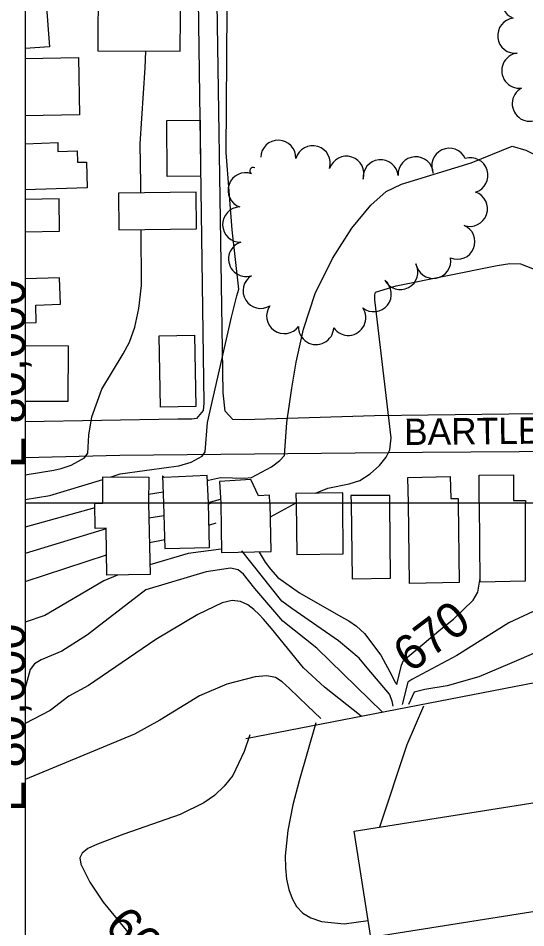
# Model space of a CAD drawing. Extents: x 79600 to 91800, y 75600 to 84400.
# Drawn here: x 79996 to 80284, y 79759 to 80275 of the extents above; entities that cross this region are included whole.
import ezdxf

# ---------------------------------------------------------------- set-up
doc = ezdxf.new("R2010")
doc.units = 0
for name, color, linetype in [('080-085$0$BLDG', 7, 'Continuous'), ('080-085$0$GRID', 7, 'Continuous'), ('080-085$0$INDEX', 7, 'Continuous'), ('080-085$0$INDXLBL', 7, 'Continuous'), ('080-085$0$INTER', 7, 'Continuous'), ('080-085$0$WALL', 7, 'Continuous'), ('084-085$0$BLDG', 7, 'Continuous'), ('084-085$0$GRID', 7, 'Continuous'), ('084-085$0$INTER', 7, 'Continuous'), ('084-085$0$ROAD', 7, 'Continuous'), ('084-085$0$ROAD-NAME', 7, 'Continuous'), ('084-085$0$TREES', 7, 'Continuous')]:
    doc.layers.add(name, color=color, linetype=linetype)

msp = doc.modelspace()

# ---------------------------------------------------------------- linework, layer by layer
at = {"layer": '080-085$0$BLDG'}
msp.add_line((80139.69, 79972.58), (80139.26, 80000), dxfattribs=at)
for points in [[(80070.16, 80000), (80070.97, 79959.52), (80046.38, 79959.13), (80045.96, 79985.89), (80039.78, 79985.8), (80039.56, 80000), (80044.14, 80000)], [(80078.7, 80000), (80079.44, 79974.29), (80104.7, 79974.97), (80104.12, 80000)], [(80111.18, 80000), (80111.61, 79972.14), (80139.69, 79972.58)], [(80153.94, 80000), (80154.4, 79970.87), (80180.6, 79971.31), (80180.5, 80000)], [(80185.13, 80000), (80185.82, 79957.17), (80207.56, 79957.46), (80207.26, 80000)], [(80245.99, 80000), (80246.53, 79955.04), (80218.43, 79954.57), (80217.82, 80000)], [(80257.97, 80000), (80258.25, 79955.5), (80284.16, 79955.93), (80284.2, 80000)]]:
    msp.add_lwpolyline(points, dxfattribs=at)
msp.add_lwpolyline([(80186.95, 79813.96), (80414.02, 79849.78), (80423.54, 79789.43), (80196.47, 79753.61)], close=True, dxfattribs=at)
at = {"layer": '080-085$0$GRID'}
for p, q in [((85000, 80000), (80000, 80000)), ((80000, 80000), (80000, 76000))]:
    msp.add_line(p, q, dxfattribs=at)
at = {"layer": '080-085$0$INDEX'}
for p, q in [((80104.41, 79987.53), (80108.6, 79988.9)), ((80070.61, 79977.79), (80079.29, 79979.54)), ((80000, 79955.64), (80046.19, 79970.84))]:
    msp.add_line(p, q, dxfattribs=at)
for points in [[(80132.96, 79972.19), (80136.28, 79966.68), (80139.31, 79962.55), (80143.64, 79957.98), (80155.8, 79949.21), (80179.39, 79935.75), (80183.96, 79933.21), (80188.29, 79930.26), (80192.74, 79926.14), (80202.11, 79913.73), (80208.53, 79901.91), (80210.15, 79898.38), (80211.22, 79897.24), (80213.89, 79908.17), (80215.03, 79910.76), (80236.09, 79928.55), (80243.32, 79934.29), (80254.57, 79945.1), (80257.23, 79949.58), (80258.55, 79957.55)], [(80127.74, 79868.52), (80124.52, 79859.15), (80117.92, 79845.46), (80113.13, 79839.35), (80107.56, 79834.2), (80101.45, 79829.91), (80088.14, 79823.28), (80056.04, 79812.11), (80041.04, 79806.59), (80035.66, 79803.99), (80032.39, 79801.49), (80031.15, 79798.7), (80031.66, 79795.11), (80036.7, 79784.9), (80044.41, 79773.55), (80058.38, 79756.56)]]:
    msp.add_lwpolyline(points, dxfattribs=at)
at = {"layer": '080-085$0$INTER'}
for p, q in [((80105.7, 80000), (80104.13, 79999.54)), ((80153.86, 80000), (80139.28, 79992.05)), ((80039.6, 79997.36), (80000, 79986.37)), ((80078.9, 79992.93), (80070.33, 79991.6)), ((80045.97, 79985.51), (80000, 79971.46))]:
    msp.add_line(p, q, dxfattribs=at)
for points in [[(80111.3, 79973.99), (80092.65, 79971.6), (80070.86, 79965.02)], [(80209.05, 79884.79), (80208.55, 79887.77), (80206.97, 79891.73), (80194.34, 79906.61), (80189.83, 79912.03), (80178.02, 79922.03), (80151.48, 79940.31), (80145.81, 79944.42), (80123.03, 79973.09)], [(80202.98, 79881.51), (80165.64, 79917.78), (80146.49, 79933.17), (80130.46, 79951.65), (80126.97, 79956.13), (80124.07, 79959.75), (80120.99, 79962.19), (80116.66, 79963.24), (80102.79, 79961.18), (80068.52, 79950.84), (80040.51, 79929.35), (80035.4, 79925.41), (80020.81, 79916.02), (80009.21, 79911.13), (80005.27, 79908.82), (80002.84, 79905.69), (80000, 79895.23)], [(80052.52, 79959.23), (80044.75, 79956.09), (80011.18, 79936.29), (80000, 79932.46)], [(80190.89, 79879.17), (80170.16, 79895.65), (80158.1, 79906.67), (80139.97, 79928.93), (80135.47, 79934.22), (80132.88, 79936.94), (80129.92, 79939.7), (80126.49, 79942.34), (80122.43, 79944.29), (80117.59, 79944.86), (80111.86, 79943.57), (80098.15, 79936.89), (80074.28, 79922.69), (80036.08, 79896.58), (80024.93, 79890.59), (80014.24, 79882.44), (80000, 79875.05)], [(80306.16, 79925.29), (80294.58, 79937.07), (80292.85, 79938.25), (80288.59, 79938.6), (80274.82, 79932.11), (80245.22, 79913.7), (80219.75, 79900.04), (80217.43, 79898.55), (80214.23, 79885.75)], [(80307.7, 79922.94), (80275.16, 79908.94), (80257.69, 79901.45), (80239.81, 79896.34), (80227.04, 79894.24), (80221.02, 79892.83), (80217.81, 79885.76)], [(80167.95, 79877.79), (80160.46, 79885.04), (80150.19, 79894.97), (80146.08, 79898.74), (80142.16, 79901.14), (80137.28, 79902.07), (80130.64, 79901.54), (80114.54, 79897.32), (80099.02, 79890.71), (80076.58, 79876.93), (80062.1, 79868.97), (80000, 79843.29)], [(80226.37, 79884.77), (80216.92, 79862.91), (80201.39, 79816.24)], [(80165.1, 79875.39), (80155.73, 79842.5), (80152.12, 79828.88), (80149.18, 79814.25), (80147.77, 79799.83), (80147.83, 79793.02), (80148.48, 79786.66), (80149.74, 79780.83), (80151.62, 79775.62), (80154.19, 79771.14), (80157.67, 79767.44), (80162.38, 79764.61), (80168.38, 79762.7), (80181.25, 79761.29), (80194.95, 79763.24)]]:
    msp.add_lwpolyline(points, dxfattribs=at)
at = {"layer": '080-085$0$WALL'}
msp.add_line((80125.32, 79866.5), (80367.98, 79913.4), dxfattribs=at)
at = {"layer": '084-085$0$BLDG'}
for p, q in [((80019.27, 80172.91), (80000, 80172.54)), ((80000, 80089.58), (80024.49, 80089.48)), ((80153.84, 80005.51), (80153.94, 80000)), ((80185.12, 80004.45), (80185.13, 80000))]:
    msp.add_line(p, q, dxfattribs=at)
for points in [[(80041.3, 80256.86), (80088.15, 80256.6), (80088.37, 80296.2), (80041.51, 80296.46)], [(80080.78, 80185.58), (80080.6, 80217.33), (80099.46, 80217.44), (80099.64, 80185.69)], [(80097.17, 80176.56), (80053, 80176.07), (80053.23, 80155.3), (80097.41, 80155.8)], [(80096.29, 80095.45), (80096.95, 80055), (80076.88, 80054.67), (80076.21, 80095.12)]]:
    msp.add_lwpolyline(points, close=True, dxfattribs=at)
for points in [[(80000, 80282.99), (80011.96, 80283.93), (80013.89, 80259.21), (80000, 80258.12)], [(80000, 80252.5), (80030.39, 80253.04), (80030.98, 80220.45), (80000, 80219.89)], [(80000, 80204.15), (80018.52, 80204.73), (80018.68, 80199.75)], [(80018.68, 80199.75), (80029.55, 80200.08), (80029.75, 80193.58), (80034.85, 80193.74), (80035.31, 80179.11), (80000, 80178.01)], [(80000, 80154.13), (80019.63, 80154.51), (80019.27, 80172.91)], [(80006.01, 80112.53), (80020.04, 80112.99), (80019.55, 80127.97), (80000, 80127.34)], [(80000, 80102.42), (80006.33, 80102.62), (80006.01, 80112.53)], [(80024.49, 80089.48), (80024.37, 80057.72), (80000, 80057.81)], [(80044.14, 80000), (80044.22, 80015.04), (80070.23, 80014.91), (80070.16, 80000)], [(80078.95, 80014.72), (80078.02, 80015.64), (80078.7, 80000)], [(80104.12, 80000), (80103.43, 80015.79), (80078.95, 80014.72)], [(80217.82, 80000), (80217.45, 80014.69), (80241.51, 80015.3)], [(80241.51, 80015.3), (80241.83, 80002.67), (80245.92, 80002.77), (80245.99, 80000)], [(80257.97, 80000), (80257.91, 80016.06), (80277.35, 80016.13)], [(80277.35, 80016.13), (80277.4, 80001.59), (80284.19, 80001.62), (80284.2, 80000)], [(80132.62, 80004.18), (80128.18, 80013.49), (80110.4, 80012.4), (80111.16, 80000)], [(80139.06, 80000), (80138.78, 80004.56), (80132.62, 80004.18)], [(80180.5, 80000), (80180.39, 80006.04), (80153.84, 80005.51)], [(80207.26, 80000), (80207.25, 80004.47), (80185.12, 80004.45)]]:
    msp.add_lwpolyline(points, dxfattribs=at)
at = {"layer": '084-085$0$GRID'}
for p in [(80000, 84000), (85000, 80000)]:
    msp.add_line(p, (80000, 80000), dxfattribs=at)
at = {"layer": '084-085$0$INTER'}
for p, q in [((80070.19, 80005.24), (80078.42, 80006.43)), ((80102.45, 80000), (80103.59, 80000.31)), ((80104.1, 80000.45), (80111.02, 80002.32))]:
    msp.add_line(p, q, dxfattribs=at)
for points in [[(80048.95, 80015.01), (80054.07, 80016.67), (80081.73, 80020.46), (80087.27, 80021.23), (80094.29, 80023.37), (80100.63, 80026.68), (80102.21, 80029.26), (80103.63, 80045.88), (80117.21, 80105.59), (80120.19, 80117.86), (80121.34, 80121.54), (80117.71, 80155.22), (80114.2, 80199.11), (80114.57, 80252.66), (80114.77, 80281.25)], [(80065.71, 80176.21), (80065.68, 80181.16), (80065.35, 80204.07), (80068.28, 80247.29), (80068.54, 80256.71)], [(80103.56, 80013.02), (80104.12, 80013.17), (80110.96, 80014.66), (80124.72, 80014.19), (80128.69, 80014.64), (80139.94, 80020.77), (80144.74, 80024.39), (80147.39, 80027.08), (80148.59, 80045.93), (80151.44, 80065.37), (80153.93, 80080.16), (80158.11, 80098.82), (80164.85, 80119.13), (80174.53, 80138.91), (80185.67, 80156.27), (80196.31, 80169.34), (80205.18, 80177.02), (80213.84, 80181.16), (80253.39, 80193.34), (80276.71, 80202.82), (80284.38, 80200.51), (80321.62, 80181.75)], [(80000, 80016.24), (80016.3, 80018.82), (80020.44, 80019.74), (80026.15, 80021.72), (80033.73, 80025.78), (80035.63, 80028.51), (80036.3, 80038.71), (80037.99, 80049.04), (80043.66, 80064.85), (80055.66, 80084.84), (80059.32, 80091.49), (80062.34, 80099.99), (80064.62, 80110.67), (80066.08, 80123.65), (80065.86, 80155.44)], [(80164.89, 80005.73), (80171.94, 80008.64), (80184.16, 80010.97), (80190.21, 80013), (80196.1, 80016.72), (80201.28, 80021.46), (80205.11, 80026.24), (80207.14, 80030.28), (80207.87, 80037.18), (80200.1, 80102.86), (80198.62, 80115.49), (80198.64, 80118.28), (80198.98, 80119.88), (80210.82, 80123.43), (80268.2, 80134.91), (80275.43, 80136.09), (80281.31, 80135.87), (80301.8, 80127.93)], [(80000, 80002.12), (80014.01, 80004.35), (80044.21, 80013.53)]]:
    msp.add_lwpolyline(points, dxfattribs=at)
at = {"layer": '084-085$0$ROAD'}
for points in [[(80000, 80351.11), (80085.9, 80351.29), (80089.41, 80351.3), (80095.21, 80348.1), (80097.51, 80339.55), (80101.59, 80056.91), (80101.14, 80052.64), (80097.33, 80048.06), (80094.73, 80047.75), (80086.8, 80047.74), (80000, 80046.2)], [(80492.38, 80278.88), (80551.17, 80247.96), (80578.96, 80234.1), (80597.89, 80224.65), (80618.81, 80214.9), (80631.18, 80205.76), (80640.8, 80197.83), (80653.33, 80185.48), (80660.67, 80173.13), (80668.77, 80155.74), (80672.6, 80142.01), (80674.76, 80115.91), (80670.85, 80061.27), (80667.19, 80054.55), (80656.05, 80050.11), (80642.01, 80049.8), (80409.58, 80051.41), (80320.6, 80051.17), (80198.51, 80049.68), (80124.19, 80047.32), (80118.08, 80047.62), (80113.65, 80052.35), (80112.42, 80062.72), (80108.19, 80345.52)], [(80000, 80025.92), (80053.85, 80027.41), (80225.7, 80028.95), (80335.58, 80029.82), (80388.54, 80030.33), (80421.5, 80030.97), (80487.74, 80031.03), (80693.16, 80030.77)]]:
    msp.add_lwpolyline(points, dxfattribs=at)
at = {"layer": '084-085$0$TREES'}
for centre, radius, start, end in [((80280.7, 80284.78), 10, 69.9281, 249.9281), ((80278.43, 80265.45), 10, 96.6606, 276.6606), ((80280.76, 80245.59), 10, 96.7149, 276.7149), ((80286.69, 80226.87), 10, 118.4297, 298.4297), ((80143.81, 80196.11), 10, 358.1286, 178.1286), ((80163.39, 80192.94), 10, 343.4642, 163.4642), ((80240.94, 80191.58), 10, 24.9325, 204.9325), ((80182.5, 80187.03), 10, 342.2129, 162.2129), ((80201.97, 80185.03), 10, 6.0058, 186.0058), ((80221.89, 80186.72), 10, 3.6985, 183.6985), ((80252.94, 80186.23), 10, 287.0846, 107.0846), ((80129.55, 80188.76), 1.93, 61.6095, 241.6095), ((80125.27, 80177.64), 10, 70.3435, 250.3435), ((80252.64, 80167.21), 10, 251.104, 71.104), ((80122.21, 80158.23), 10, 91.7781, 271.7781), ((80245.54, 80148.53), 10, 247.2872, 67.2872), ((80125.55, 80138.71), 10, 107.6206, 287.6206), ((80231.82, 80137.64), 10, 189.5525, 9.5525), ((80213.14, 80131.28), 10, 208.0945, 28.0945), ((80133.83, 80120.67), 10, 121.6979, 301.6979), ((80198.06, 80118.77), 10, 231.2697, 51.2697), ((80147.2, 80106.31), 10, 144.1873, 324.1873), ((80183.55, 80105.32), 10, 214.3447, 34.3447), ((80165.3, 80100.07), 10, 177.7801, 357.7801)]:
    msp.add_arc(centre, radius, start, end, dxfattribs=at)

# ---------------------------------------------------------------- texts
at = {"layer": '080-085$0$GRID'}
msp.add_text('E 80,000', height=20, rotation=90, dxfattribs=at).set_placement((80000, 80020))
at = {"layer": '080-085$0$INDXLBL'}
for s, rotation, p in [('670', 37.1059, (80218.91, 79903.18)), ('660', 315.5248, (80044.34, 79758.76))]:
    msp.add_text(s, height=20, rotation=rotation, dxfattribs=at).set_placement(p)
at = {"layer": '084-085$0$GRID'}
msp.add_text('E 80,000', height=20, rotation=90, dxfattribs=at).set_placement((80000, 79824.76))
at = {"layer": '084-085$0$ROAD-NAME'}
msp.add_text('BARTLETT CT.', height=15, rotation=0.6091, dxfattribs=at).set_placement((80215.34, 80033.05))

doc.saveas('drawing.dxf')
